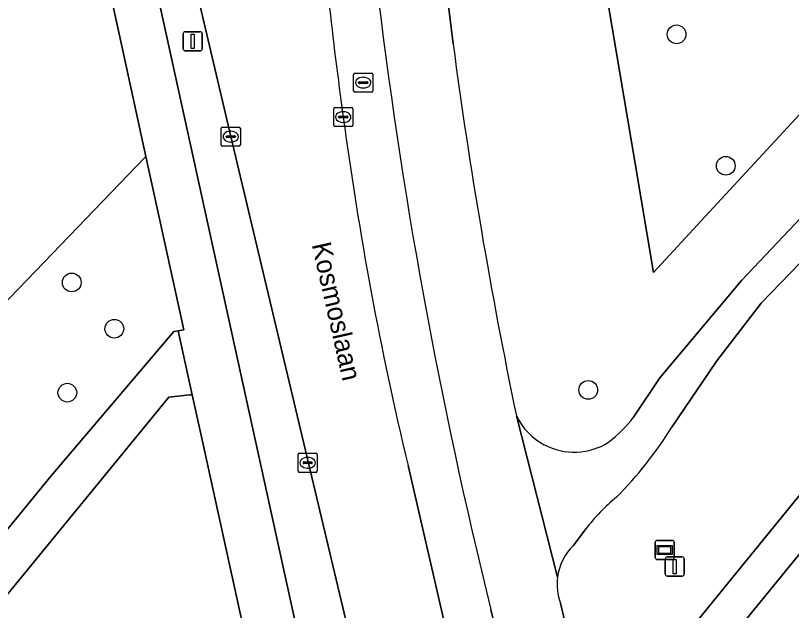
# Model space of a CAD drawing. Extents: x 161928 to 163071, y 386474 to 387428.
# Drawn here: x 162964.02 to 163004.5, y 387258.53 to 387289.55 of the extents above; entities that cross this region are included whole.
import ezdxf

# ---------------------------------------------------------------- set-up
doc = ezdxf.new("R2010")
doc.units = 0
for name, color, linetype in [('IMGEO_Berm_groen', 7, 'Continuous'), ('IMGEO_Boom', 7, 'Continuous'), ('IMGEO_Erf', 7, 'Continuous'), ('IMGEO_Fietspad_gesloten', 7, 'Continuous'), ('IMGEO_Groenvoorziening', 7, 'Continuous'), ('IMGEO_Kolk', 7, 'Continuous'), ('IMGEO_Lichtmast', 7, 'Continuous'), ('IMGEO_Openbare_ruimte_label', 7, 'Continuous'), ('IMGEO_Rijbaan_lokaal_gesloten', 7, 'Continuous'), ('IMGEO_Rioolput', 7, 'Continuous'), ('IMGEO_Verkeersbordpaal', 7, 'Continuous'), ('IMGEO_Verklikker', 7, 'Continuous'), ('IMGEO_Voetpad_halfverhard', 7, 'Continuous'), ('IMGEO_Voetpad_open', 7, 'Continuous')]:
    doc.layers.add(name, color=color, linetype=linetype)

msp = doc.modelspace()

# ---------------------------------------------------------------- linework, layer by layer
at = {"layer": 'IMGEO_Berm_groen'}
msp.add_lwpolyline([(162970.789, 387301.971), (162969.785, 387306.23), (162968.062, 387306.026), (162981.149, 387246.379), (162983.881, 387246.985), (162975.249, 387283.233), (162971.129, 387300.765)], close=True, dxfattribs=at)
msp.add_lwpolyline([(162984.498, 387266.086), (162986.456, 387257.636), (162988.723, 387248.091), (162991.246, 387248.66), (162988.818, 387258.575)], dxfattribs=at)
for centre, radius, start, end in [((163169.637, 387310.816), 190.379, 184.33146, 188.01945), ((163248.112, 387322.817), 267.134, 186.7265, 193.91532), ((163158.574, 387307.848), 179.015, 187.57278, 193.49056)]:
    msp.add_arc(centre, radius, start, end, dxfattribs=at)
at = {"layer": 'IMGEO_Boom'}
for centre in [(162998.507, 387288.568), (163001.069, 387281.714), (162966.954, 387275.63), (162969.177, 387273.216), (162966.725, 387269.884), (162993.898, 387270.027)]:
    msp.add_circle(centre, 0.489, dxfattribs=at)
at = {"layer": 'IMGEO_Erf'}
for points in [[(162970.785, 387282.157), (162970.824, 387282.195), (162969.545, 387288.041), (162968.917, 387290.913), (162964.697, 387310.21)], [(162908.095, 387211.303), (162946.2, 387256.63), (162950.517, 387261.112), (162970.785, 387282.157)]]:
    msp.add_lwpolyline(points, dxfattribs=at)
at = {"layer": 'IMGEO_Fietspad_gesloten'}
for points in [[(163035.472, 387309.576), (163033.371, 387309.926), (163033.371, 387309.926), (163032.859, 387309.244), (163030.904, 387306.638), (163027.507, 387302.795), (163001.917, 387275.757), (163000, 387273.475), (162997.635, 387270.66), (162996.266, 387268.601)], [(162998.265, 387268.079), (163000.597, 387271.551), (163002.912, 387274.552), (163026.167, 387298.614), (163030.516, 387303.342), (163034.576, 387308.416), (163035.472, 387309.576)], [(162986.85, 387288.065), (162985.639, 387297.956), (162984.639, 387307.245), (162984.54, 387308.169), (162984.422, 387309.21), (162980.709, 387309.033), (162980.931, 387307.132), (162981.071, 387306.113), (162982.097, 387297.48), (162982.817, 387291.528)], [(162992.292, 387260.261), (162990.147, 387268.679)], [(162990.147, 387268.679), (162992.292, 387260.261)], [(162993.121, 387261.915), (162993.769, 387262.781)], [(163001.306, 387221.467), (162999.033, 387231.084), (162994.683, 387249.399), (162994.149, 387251.697), (162992.447, 387258.903)], [(162988.818, 387258.575), (162991.246, 387248.66), (162991.519, 387247.506), (162995.575, 387230.114), (162998.161, 387219.176), (163001.306, 387221.467)]]:
    msp.add_lwpolyline(points, dxfattribs=at)
for centre, radius, start, end in [((163248.112, 387322.817), 267.134, 186.7265, 193.91532), ((163253.379, 387323.421), 268.864, 187.55627, 191.74775), ((162993.169, 387270.138), 3.356, 205.7751, 242.258), ((162990.477, 387273.106), 7.335, 307.6247, 322.1125), ((162980.291, 387279.391), 21.238, 315.2412, 327.8162), ((162993.17, 387270.144), 3.362, 242.299, 302.0799), ((163002.197, 387256.231), 10.674, 129.7537, 142.1454), ((162995.088, 387259.895), 2.819, 134.2259, 172.5332), ((162995.087, 387259.892), 2.819, 172.4812, 200.5418)]:
    msp.add_arc(centre, radius, start, end, dxfattribs=at)
at = {"layer": 'IMGEO_Groenvoorziening'}
for points in [[(163030.017, 387309.271), (163022.444, 387309.343), (163010.108, 387309.121), (163009.569, 387309.093), (162991.869, 387308.44), (162991.928, 387307.953), (162996.152, 387282.957), (162996.326, 387281.929), (162997.304, 387276.142), (163000, 387279.062), (163012.222, 387292.302)], [(162953.147, 387250), (162965.881, 387265.539), (162972.274, 387273.065), (162972.503, 387273.116), (162972.798, 387273.167), (162970.824, 387282.195), (162970.785, 387282.157), (162950.517, 387261.112), (162946.2, 387256.63), (162908.095, 387211.303), (162921.061, 387209.902), (162926.787, 387217.968), (162927.206, 387217.787), (162932.094, 387224.308)], [(163001.306, 387221.467), (163014.091, 387230.78), (163014.091, 387230.78), (163013.64, 387241.519), (163013.22, 387251.5), (163013.04, 387255.773), (163018.155, 387262.568), (163010.464, 387268.258), (163000, 387255.454), (162998.162, 387253.205), (162994.683, 387249.399), (162999.033, 387231.084)]]:
    msp.add_lwpolyline(points, close=True, dxfattribs=at)
for points in [[(162996.266, 387268.601), (162997.635, 387270.66), (163000, 387273.475), (163001.917, 387275.757), (163027.507, 387302.795), (163030.904, 387306.638), (163032.859, 387309.244), (163030.017, 387309.271), (163012.222, 387292.302), (163000, 387279.062), (162997.304, 387276.142), (162996.326, 387281.929)], [(162996.326, 387281.929), (162996.152, 387282.957), (162991.928, 387307.953), (162991.869, 387308.44), (162984.54, 387308.169), (162984.639, 387307.245), (162985.639, 387297.956), (162986.85, 387288.065)], [(163036.401, 387303.207), (163036.551, 387303.455), (163036.679, 387303.716), (163036.783, 387303.987), (163036.862, 387304.266), (163036.916, 387304.551), (163036.944, 387304.84), (163036.946, 387305.13), (163036.923, 387305.419), (163036.873, 387305.705), (163036.799, 387305.986), (163036.699, 387306.258), (163036.576, 387306.521), (163036.43, 387306.772), (163036.261, 387307.008), (163036.073, 387307.229), (163036.043, 387307.26), (163034.576, 387308.416), (163030.516, 387303.342), (163026.167, 387298.614), (163002.912, 387274.552), (163000.597, 387271.551), (162998.265, 387268.079)], [(162992.447, 387258.903), (162994.149, 387251.697), (162997.793, 387255.78), (163000, 387258.491), (163036.401, 387303.207)], [(162984.336, 387219.368), (162983.415, 387223.488), (162981.057, 387234.117), (162973.752, 387267.424), (162973.235, 387269.779), (162973.106, 387269.763), (162972.017, 387269.645), (162955.911, 387250), (162935.218, 387224.759)], [(162993.769, 387262.781), (162993.121, 387261.915)]]:
    msp.add_lwpolyline(points, dxfattribs=at)
for centre, radius, start, end in [((163253.379, 387323.421), 268.864, 187.55627, 191.74775), ((162993.169, 387270.138), 3.356, 205.7751, 242.258), ((162990.477, 387273.106), 7.335, 307.6247, 322.1125), ((162980.291, 387279.391), 21.238, 315.2412, 327.8162), ((162993.17, 387270.144), 3.362, 242.299, 302.0799), ((163002.197, 387256.231), 10.674, 129.7537, 142.1454), ((162995.088, 387259.895), 2.819, 134.2259, 172.5332), ((162995.087, 387259.892), 2.819, 172.4812, 200.5418)]:
    msp.add_arc(centre, radius, start, end, dxfattribs=at)
at = {"layer": 'IMGEO_Kolk'}
for p, q in [((162980.619, 387283.83), (162980.619, 387284.682)), ((162980.694, 387284.756), (162981.546, 387284.756)), ((162981.107, 387284.536), (162981.132, 387284.536)), ((162981.62, 387284.682), (162981.62, 387283.83)), ((162980.878, 387284.25), (162980.878, 387284.262)), ((162981.316, 387284.213), (162980.918, 387284.213)), ((162980.921, 387284.299), (162981.319, 387284.299)), ((162981.362, 387284.262), (162981.362, 387284.25)), ((162974.748, 387282.807), (162974.748, 387283.659)), ((162974.823, 387283.733), (162975.675, 387283.733)), ((162975.749, 387283.659), (162975.749, 387282.807)), ((162981.546, 387283.756), (162980.694, 387283.756)), ((162981.13, 387283.976), (162981.105, 387283.976)), ((162975.007, 387283.227), (162975.007, 387283.239)), ((162975.445, 387283.19), (162975.047, 387283.19)), ((162975.05, 387283.276), (162975.448, 387283.276)), ((162975.236, 387283.513), (162975.261, 387283.513)), ((162975.491, 387283.239), (162975.491, 387283.227)), ((162975.259, 387282.953), (162975.234, 387282.953)), ((162975.675, 387282.733), (162974.823, 387282.733)), ((162978.761, 387265.799), (162978.761, 387266.651)), ((162978.836, 387266.725), (162979.688, 387266.725)), ((162979.762, 387266.651), (162979.762, 387265.799)), ((162979.02, 387266.219), (162979.02, 387266.231)), ((162979.063, 387266.268), (162979.461, 387266.268)), ((162979.249, 387266.505), (162979.274, 387266.505)), ((162979.504, 387266.231), (162979.504, 387266.219)), ((162979.458, 387266.182), (162979.06, 387266.182)), ((162979.272, 387265.945), (162979.247, 387265.945)), ((162979.688, 387265.725), (162978.836, 387265.725))]:
    msp.add_line(p, q, dxfattribs=at)
for points in [[(162980.619, 387283.83), (162980.619, 387284.682)], [(162980.694, 387284.756), (162981.546, 387284.756)], [(162981.62, 387284.682), (162981.62, 387283.83)], [(162974.748, 387282.807), (162974.748, 387283.659)], [(162974.823, 387283.733), (162975.675, 387283.733)], [(162975.749, 387283.659), (162975.749, 387282.807)], [(162981.546, 387283.756), (162980.694, 387283.756)], [(162975.675, 387282.733), (162974.823, 387282.733)], [(162978.761, 387265.799), (162978.761, 387266.651)], [(162978.836, 387266.725), (162979.688, 387266.725)], [(162979.762, 387266.651), (162979.762, 387265.799)], [(162979.688, 387265.725), (162978.836, 387265.725)]]:
    msp.add_lwpolyline(points, dxfattribs=at)
for centre, radius, start, end in [((162980.696, 387284.68), 0.0765, 91.552, 178.448), ((162980.696, 387284.68), 0.0765, 91.552, 178.448), ((162981.544, 387284.68), 0.0765, 1.552, 88.448), ((162981.544, 387284.68), 0.0765, 1.552, 88.448), ((162980.918, 387284.259), 0.0403, 85.8775, 175.7526), ((162980.915, 387284.249), 0.0366, 178.938, 274.7102), ((162981.319, 387284.256), 0.043, 264.8664, 352.4533), ((162981.323, 387284.261), 0.0386, 1.7309, 96.639), ((162974.825, 387283.657), 0.0765, 91.552, 178.448), ((162974.825, 387283.657), 0.0765, 91.552, 178.448), ((162975.673, 387283.657), 0.0765, 1.552, 88.448), ((162975.673, 387283.657), 0.0765, 1.552, 88.448), ((162980.696, 387283.832), 0.0765, 181.552, 268.448), ((162980.696, 387283.832), 0.0765, 181.552, 268.448), ((162981.544, 387283.832), 0.0765, 271.552, 358.448), ((162981.544, 387283.832), 0.0765, 271.552, 358.448), ((162975.047, 387283.236), 0.0403, 85.8775, 175.7526), ((162975.044, 387283.226), 0.0366, 178.938, 274.7102), ((162975.448, 387283.233), 0.043, 264.8664, 352.4533), ((162975.452, 387283.238), 0.0386, 1.7309, 96.639), ((162974.825, 387282.809), 0.0765, 181.552, 268.448), ((162974.825, 387282.809), 0.0765, 181.552, 268.448), ((162975.673, 387282.809), 0.0765, 271.552, 358.448), ((162975.673, 387282.809), 0.0765, 271.552, 358.448), ((162978.838, 387266.649), 0.0765, 91.552, 178.448), ((162978.838, 387266.649), 0.0765, 91.552, 178.448), ((162979.686, 387266.649), 0.0765, 1.552, 88.448), ((162979.686, 387266.649), 0.0765, 1.552, 88.448), ((162979.06, 387266.228), 0.0403, 85.8775, 175.7526), ((162979.057, 387266.218), 0.0366, 178.938, 274.7102), ((162979.461, 387266.225), 0.043, 264.8664, 352.4533), ((162979.465, 387266.23), 0.0386, 1.7309, 96.639), ((162978.838, 387265.801), 0.0765, 181.552, 268.448), ((162978.838, 387265.801), 0.0765, 181.552, 268.448), ((162979.686, 387265.801), 0.0765, 271.552, 358.448), ((162979.686, 387265.801), 0.0765, 271.552, 358.448)]:
    msp.add_arc(centre, radius, start, end, dxfattribs=at)
for centre, major_axis, ratio, start_param, end_param in [((162981.106, 387284.256), (-0.387, 0.002), 0.722429, 4.712389, 7.853982), ((162981.131, 387284.256), (-0.39, 0.002), 0.717154, 1.570796, 4.712389), ((162975.235, 387283.233), (-0.387, 0.002), 0.722429, 4.712389, 7.853982), ((162975.26, 387283.233), (-0.39, 0.002), 0.717154, 1.570796, 4.712389), ((162979.248, 387266.225), (-0.387, 0.002), 0.722429, 4.712389, 7.853982), ((162979.273, 387266.225), (-0.39, 0.002), 0.717154, 1.570796, 4.712389)]:
    msp.add_ellipse(centre, major_axis=major_axis, ratio=ratio, start_param=start_param, end_param=end_param, dxfattribs=at)
at = {"layer": 'IMGEO_Lichtmast'}
for p, q in [((162972.768, 387287.806), (162972.768, 387288.606)), ((162972.768, 387288.606), (162972.768, 387287.806)), ((162972.868, 387288.706), (162973.658, 387288.706)), ((162973.658, 387288.706), (162972.868, 387288.706)), ((162973.758, 387288.606), (162973.758, 387287.806)), ((162973.758, 387287.806), (162973.758, 387288.606)), ((162973.658, 387287.706), (162972.868, 387287.706)), ((162972.868, 387287.706), (162973.658, 387287.706))]:
    msp.add_line(p, q, dxfattribs=at)
msp.add_lwpolyline([(162973.188, 387288.581), (162973.338, 387288.581), (162973.338, 387287.831), (162973.188, 387287.831), (162973.188, 387288.581)], dxfattribs=at)
for centre, start, end in [((162972.868, 387288.606), 90, 180), ((162972.868, 387288.606), 90, 180), ((162973.658, 387288.606), 0, 90), ((162973.658, 387288.606), 360, 90), ((162972.868, 387287.806), 180, 270), ((162972.868, 387287.806), 180, 270), ((162973.658, 387287.806), 270, 0), ((162973.658, 387287.806), 270, 0)]:
    msp.add_arc(centre, 0.1, start, end, dxfattribs=at)
at = {"layer": 'IMGEO_Rijbaan_lokaal_gesloten'}
for points in [[(162974.165, 387301.705), (162973.937, 387302.701), (162970.789, 387301.971), (162971.129, 387300.765), (162975.249, 387283.233), (162983.881, 387246.985), (162984.207, 387245.523), (162984.468, 387244.285), (162986.632, 387235.31), (162989.082, 387224.849), (162991.575, 387214.378)], [(162991.575, 387214.378), (162993.561, 387215.825), (162995.953, 387217.567), (162993.366, 387228.466), (162989.014, 387246.908), (162988.723, 387248.091), (162986.456, 387257.636), (162984.498, 387266.086)]]:
    msp.add_lwpolyline(points, dxfattribs=at)
for centre, radius, start, end in [((163169.637, 387310.816), 190.379, 184.33146, 188.01945), ((163158.574, 387307.848), 179.015, 187.57278, 193.49056)]:
    msp.add_arc(centre, radius, start, end, dxfattribs=at)
at = {"layer": 'IMGEO_Rioolput'}
for p, q in [((162981.659, 387285.624), (162981.659, 387286.476)), ((162981.734, 387286.55), (162982.586, 387286.55)), ((162982.66, 387286.476), (162982.66, 387285.624)), ((162981.918, 387286.044), (162981.918, 387286.056)), ((162981.961, 387286.093), (162982.359, 387286.093)), ((162982.147, 387286.33), (162982.172, 387286.33)), ((162982.402, 387286.056), (162982.402, 387286.044)), ((162982.356, 387286.007), (162981.958, 387286.007)), ((162982.17, 387285.77), (162982.145, 387285.77)), ((162982.586, 387285.55), (162981.734, 387285.55))]:
    msp.add_line(p, q, dxfattribs=at)
for points in [[(162981.659, 387285.624), (162981.659, 387286.476)], [(162981.734, 387286.55), (162982.586, 387286.55)], [(162982.66, 387286.476), (162982.66, 387285.624)], [(162982.586, 387285.55), (162981.734, 387285.55)]]:
    msp.add_lwpolyline(points, dxfattribs=at)
for centre, radius, start, end in [((162981.736, 387286.474), 0.0765, 91.552, 178.448), ((162981.736, 387286.474), 0.0765, 91.552, 178.448), ((162982.584, 387286.474), 0.0765, 1.552, 88.448), ((162982.584, 387286.474), 0.0765, 1.552, 88.448), ((162981.958, 387286.053), 0.0403, 85.8775, 175.7526), ((162981.955, 387286.043), 0.0366, 178.938, 274.7102), ((162982.359, 387286.05), 0.043, 264.8664, 352.4533), ((162982.363, 387286.055), 0.0386, 1.7309, 96.639), ((162981.736, 387285.626), 0.0765, 181.552, 268.448), ((162981.736, 387285.626), 0.0765, 181.552, 268.448), ((162982.584, 387285.626), 0.0765, 271.552, 358.448), ((162982.584, 387285.626), 0.0765, 271.552, 358.448)]:
    msp.add_arc(centre, radius, start, end, dxfattribs=at)
for centre, major_axis, ratio, start_param, end_param in [((162982.146, 387286.05), (-0.387, 0.002), 0.722429, 4.712389, 7.853982), ((162982.171, 387286.05), (-0.39, 0.002), 0.717154, 1.570796, 4.712389)]:
    msp.add_ellipse(centre, major_axis=major_axis, ratio=ratio, start_param=start_param, end_param=end_param, dxfattribs=at)
at = {"layer": 'IMGEO_Verkeersbordpaal'}
for p, q in [((162997.912, 387260.416), (162997.912, 387261.216)), ((162997.912, 387261.216), (162997.912, 387260.416)), ((162998.012, 387261.316), (162998.802, 387261.316)), ((162998.802, 387261.316), (162998.012, 387261.316)), ((162998.902, 387261.216), (162998.902, 387260.416)), ((162998.902, 387260.416), (162998.902, 387261.216)), ((162998.802, 387260.316), (162998.012, 387260.316)), ((162998.012, 387260.316), (162998.802, 387260.316))]:
    msp.add_line(p, q, dxfattribs=at)
msp.add_lwpolyline([(162998.332, 387261.191), (162998.482, 387261.191), (162998.482, 387260.441), (162998.332, 387260.441), (162998.332, 387261.191)], dxfattribs=at)
for centre, start, end in [((162998.012, 387261.216), 90, 180), ((162998.012, 387261.216), 90, 180), ((162998.802, 387261.216), 0, 90), ((162998.802, 387261.216), 360, 90), ((162998.012, 387260.416), 180, 270), ((162998.012, 387260.416), 180, 270), ((162998.802, 387260.416), 270, 0), ((162998.802, 387260.416), 270, 0)]:
    msp.add_arc(centre, 0.1, start, end, dxfattribs=at)
at = {"layer": 'IMGEO_Verklikker'}
for p, q in [((162997.49, 387262.182), (162998.28, 387262.182)), ((162998.28, 387262.182), (162997.49, 387262.182)), ((162997.39, 387261.282), (162997.39, 387262.082)), ((162997.39, 387262.082), (162997.39, 387261.282)), ((162998.38, 387262.082), (162998.38, 387261.282)), ((162998.38, 387261.282), (162998.38, 387262.082)), ((162998.28, 387261.182), (162997.49, 387261.182)), ((162997.49, 387261.182), (162998.28, 387261.182))]:
    msp.add_line(p, q, dxfattribs=at)
for points in [[(162997.491, 387261.914), (162998.279, 387261.914), (162998.279, 387261.45), (162997.491, 387261.45), (162997.491, 387261.914)], [(162997.556, 387261.849), (162997.556, 387261.515), (162998.214, 387261.515), (162998.214, 387261.849), (162997.556, 387261.849)]]:
    msp.add_lwpolyline(points, dxfattribs=at)
for centre, start, end in [((162997.49, 387262.082), 90, 180), ((162997.49, 387262.082), 90, 180), ((162998.28, 387262.082), 0, 90), ((162998.28, 387262.082), 360, 90), ((162997.49, 387261.282), 180, 270), ((162997.49, 387261.282), 180, 270), ((162998.28, 387261.282), 270, 0), ((162998.28, 387261.282), 270, 0)]:
    msp.add_arc(centre, 0.1, start, end, dxfattribs=at)
at = {"layer": 'IMGEO_Voetpad_halfverhard'}
for points in [[(163036.401, 387303.207), (163000, 387258.491), (162997.793, 387255.78), (162994.149, 387251.697), (162994.683, 387249.399), (162998.162, 387253.205), (163000, 387255.454), (163010.464, 387268.258)], [(162935.218, 387224.759), (162955.911, 387250), (162972.017, 387269.645), (162973.106, 387269.763), (162973.235, 387269.779), (162972.503, 387273.116), (162972.274, 387273.065), (162965.881, 387265.539), (162953.147, 387250), (162932.094, 387224.308)]]:
    msp.add_lwpolyline(points, dxfattribs=at)
at = {"layer": 'IMGEO_Voetpad_open'}
for points in [[(162986.23, 387210.485), (162988.713, 387212.294), (162986.035, 387224.263), (162983.694, 387234.784), (162981.481, 387244.906), (162984.207, 387245.523), (162983.881, 387246.985), (162981.149, 387246.379), (162968.062, 387306.026), (162969.785, 387306.23), (162969.214, 387308.677), (162967.556, 387308.555), (162966.73, 387312.266)], [(162964.697, 387310.21), (162968.917, 387290.913), (162969.545, 387288.041), (162970.824, 387282.195), (162972.798, 387273.167), (162972.503, 387273.116), (162973.235, 387269.779), (162973.752, 387267.424), (162981.057, 387234.117), (162983.415, 387223.488), (162984.336, 387219.368), (162984.721, 387217.646), (162986.23, 387210.485)]]:
    msp.add_lwpolyline(points, dxfattribs=at)

# ---------------------------------------------------------------- texts
at = {"layer": 'IMGEO_Openbare_ruimte_label'}
msp.add_text('Kosmoslaan', height=1, rotation=282.7712, dxfattribs=at).set_placement((162979.471, 387277.609))

doc.saveas('drawing.dxf')
